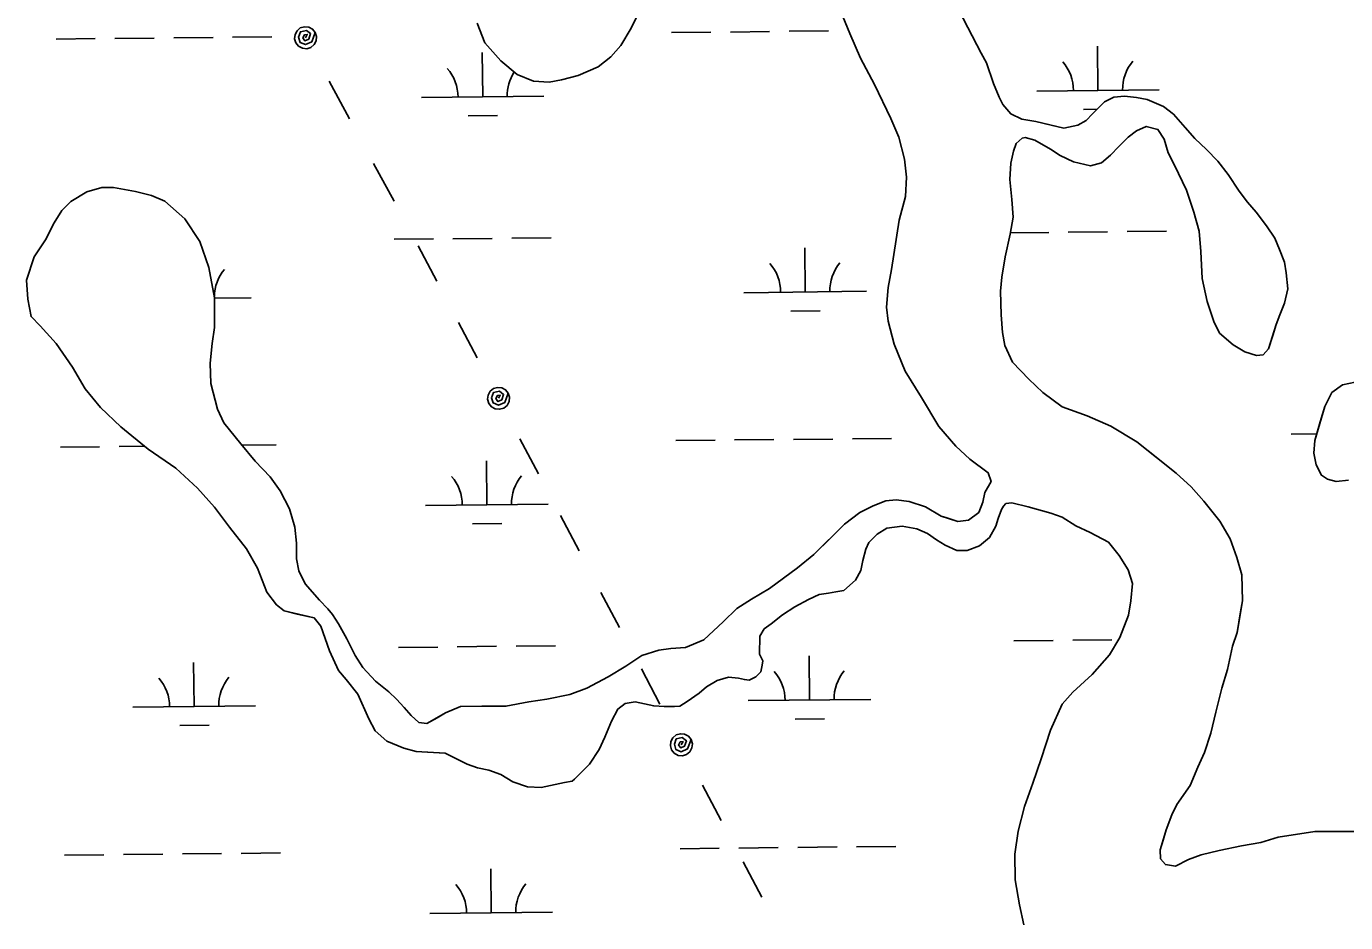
# Model space of a CAD drawing. Extents: x 3734862 to 3772949, y 391520 to 417239.
# Drawn here: x 3761426 to 3762502, y 409726 to 410456 of the extents above; entities that cross this region are included whole.
import ezdxf

# ---------------------------------------------------------------- set-up
doc = ezdxf.new("R2010")
doc.units = 0
for name, color, linetype in [('V-TOPO-SHOR', 7, 'Continuous'), ('V-UTIL-LINE', 7, 'Continuous'), ('V-WETL-SWMP', 7, 'Continuous')]:
    doc.layers.add(name, color=color, linetype=linetype)

msp = doc.modelspace()

# ---------------------------------------------------------------- linework, layer by layer
at = {"layer": 'V-TOPO-SHOR'}
for points in [[(3762131.3, 410381.2), (3762118, 410408.9), (3762106.6, 410430.3), (3762098, 410450.4), (3762086.6, 410478.5)], [(3761927.9, 410472), (3761919.5, 410454.7), (3761911.2, 410440.5), (3761902.9, 410431.4), (3761892.6, 410423.2), (3761876.3, 410416.1), (3761862.9, 410412.6), (3761852.6, 410410.7), (3761840, 410411.5), (3761826.6, 410417.1), (3761813.2, 410428), (3761800.2, 410442.8), (3761794.1, 410458.7)], [(3762186.8, 410469.5), (3762205, 410434.4), (3762209.3, 410426.5), (3762215.2, 410409.7), (3762219.6, 410398.6), (3762222.7, 410392.6), (3762229.1, 410385), (3762238.2, 410380.6), (3762249.7, 410378.6), (3762262, 410375.7), (3762272.4, 410373.3), (3762283.9, 410375.6), (3762290.7, 410379.6), (3762295.9, 410384.8), (3762305.5, 410394.7), (3762313.1, 410398.6), (3762321.8, 410399.4), (3762331.8, 410398.1), (3762340.5, 410396.5), (3762353.6, 410390.9), (3762362, 410384.5), (3762371.5, 410373.7), (3762379.4, 410364.9), (3762388.9, 410355.7), (3762398, 410346.2), (3762406.4, 410335.4), (3762415.5, 410321.8), (3762422.2, 410313), (3762429.3, 410304.7), (3762437.6, 410293.5), (3762444.4, 410283.5), (3762448.3, 410274.3), (3762452.3, 410264), (3762453.8, 410255.2), (3762455, 410242.1), (3762452.5, 410230.5), (3762448.5, 410221)], [(3761432.8, 410268.2), (3761441.9, 410282.3), (3761449.1, 410296.1), (3761455.4, 410306), (3761462.6, 410313.5), (3761475.6, 410321.3), (3761487.9, 410324.8), (3761497.4, 410324.8), (3761515.5, 410321.5), (3761528.5, 410318.3), (3761539.2, 410313.6), (3761555.7, 410299.3), (3761567.9, 410280.7), (3761575.3, 410259.7), (3761579.9, 410234.8), (3761579.8, 410210.7), (3761577.8, 410197.7), (3761576.2, 410181.5), (3761576.9, 410165), (3761582.3, 410144), (3761587.4, 410132.9), (3761601.2, 410115.9), (3761613, 410101.7), (3761625.2, 410089), (3761633.4, 410077.5), (3761640.9, 410062.9), (3761645.2, 410047.8), (3761646.7, 410034.8), (3761646.6, 410022.2), (3761648.6, 410012.3), (3761653.7, 410001.6), (3761665.5, 409988.5), (3761672.1, 409981.4), (3761676.1, 409976.6), (3761680.8, 409969.1), (3761687.8, 409956.9), (3761694.5, 409943.4), (3761700.8, 409933.5), (3761711, 409922.4), (3761722, 409913.7), (3761728.3, 409907.7), (3761734.6, 409901), (3761740.1, 409894.3), (3761746.4, 409888.7), (3761753.1, 409887.9), (3761761.4, 409892.6), (3761768.2, 409896.5), (3761780.4, 409901.6), (3761797.8, 409902), (3761817.5, 409901.9), (3761836.1, 409905.4), (3761850.7, 409907.7), (3761869.7, 409911.6), (3761883.5, 409916.6), (3761900.9, 409926), (3761915.2, 409934.7), (3761928.2, 409943.3), (3761942.1, 409947.6), (3761952, 409949.1), (3761963.8, 409949.9), (3761978.8, 409956.1), (3761994.7, 409970.7), (3762005.8, 409981.7), (3762017.7, 409989.2), (3762032.3, 409997.8), (3762055.3, 410014.7), (3762068.7, 410025.7), (3762082.6, 410039.5), (3762093.7, 410050.5), (3762106, 410059.9), (3762117, 410065.4), (3762127.3, 410069.3), (3762135.6, 410070.1), (3762146.3, 410068.8), (3762159.7, 410064.4), (3762172.3, 410056.9), (3762176.2, 410055.7), (3762186.1, 410052.5), (3762194.8, 410053.6), (3762203.1, 410059.9), (3762206.3, 410068.2), (3762207.9, 410076.1), (3762213.1, 410085.2), (3762210.7, 410092.3), (3762195.8, 410103.4), (3762184.3, 410114.1), (3762170.6, 410129.9), (3762156.5, 410153.7), (3762143.1, 410175.1), (3762134.1, 410197.2), (3762129.1, 410215.8), (3762127.9, 410227.2), (3762129.2, 410243.4), (3762132, 410258), (3762135.6, 410282.5), (3762138.1, 410298.3), (3762143.3, 410317.6), (3762144.1, 410333.4), (3762142.6, 410348), (3762137.9, 410365.8), (3762131.3, 410381.2)], [(3762448.5, 410221), (3762445.7, 410213.1), (3762442.9, 410204.3), (3762439.3, 410193.2), (3762434.9, 410188.4), (3762429.7, 410188), (3762420.1, 410190.9), (3762410.6, 410196.5), (3762399.5, 410206.1), (3762394.8, 410215.6), (3762389.3, 410232), (3762385.3, 410250.7), (3762384.2, 410272.6), (3762382.7, 410289.3), (3762378.4, 410304.8), (3762372.5, 410322.8), (3762362.6, 410343.1), (3762357.5, 410353.1), (3762354.3, 410364.2), (3762349.2, 410372.2), (3762339.7, 410374.6), (3762331.7, 410371.1), (3762324.9, 410365.9), (3762317.3, 410358.4), (3762310.5, 410351.3), (3762303.3, 410344.9), (3762294.2, 410342.6), (3762280.2, 410345.8), (3762269.5, 410351), (3762261.6, 410356.2), (3762248.9, 410363.4), (3762240.9, 410365.5), (3762238.5, 410365.1), (3762233.7, 410360.7), (3762231.3, 410354.4), (3762229.3, 410344.8), (3762228.5, 410331.3), (3762230, 410315), (3762231.1, 410300.6), (3762228.7, 410286.7), (3762224.6, 410268.4), (3762221.8, 410251.7), (3762220.9, 410240.2), (3762221.3, 410221.1), (3762222.4, 410206.7), (3762224.4, 410196), (3762230.7, 410182.4), (3762243.8, 410168.5), (3762255.3, 410157.7), (3762271.1, 410146.1), (3762291.4, 410138.8), (3762310.9, 410130.4), (3762331.9, 410117.6), (3762349, 410104), (3762364, 410092), (3762376.3, 410080.8), (3762386.6, 410069.2), (3762399.7, 410052.8), (3762408, 410038.5), (3762413.5, 410023.3), (3762417.5, 410009), (3762418.2, 409987.9), (3762416.5, 409978.8), (3762413.7, 409962), (3762410.1, 409950.9), (3762406, 409931.8), (3762401.2, 409916.7), (3762396.3, 409897.2), (3762392.3, 409880.1), (3762387.1, 409864.2), (3762381.8, 409852.3), (3762375.4, 409837.2), (3762369.8, 409829.3), (3762364.6, 409821.8), (3762360.6, 409813.4), (3762355.8, 409801.1), (3762353.4, 409792.7), (3762350.9, 409784.8), (3762351.3, 409777.6), (3762355.3, 409772.8)], [(3762230, 410067.7), (3762225.2, 410067.3), (3762223.3, 410065), (3762221.7, 410062.2), (3762218.9, 410055.1), (3762216.9, 410048.8), (3762211.7, 410039.4), (3762203.8, 410032.7), (3762193.5, 410028.8), (3762185.2, 410028.8), (3762175.8, 410033.2), (3762168.7, 410037.6), (3762161.2, 410042.7), (3762152.5, 410046.7), (3762140.7, 410048.7), (3762128, 410047.2), (3762120.1, 410042.1), (3762113.4, 410035.4), (3762111, 410029.9), (3762108.6, 410020.8), (3762107, 410012.5), (3762102.6, 410004.6), (3762093.1, 409996.4), (3762086.4, 409995.2), (3762080.5, 409994.1), (3762072.9, 409992.9), (3762064.2, 409989), (3762053.2, 409983.1), (3762042.9, 409976.4), (3762033.8, 409969), (3762028.2, 409965), (3762024.6, 409959.1), (3762024.2, 409944.5), (3762026.9, 409939), (3762026.5, 409935.4), (3762025.3, 409929.9), (3762021.4, 409926), (3762015.8, 409923.2), (3762011.9, 409923.6), (3762007.1, 409924.8), (3761998.9, 409925.7), (3761989.8, 409922.9), (3761981.1, 409917.8), (3761975.1, 409912.7), (3761965.2, 409905.7), (3761959.3, 409902.1), (3761954.9, 409901.8), (3761946.6, 409901.8), (3761938, 409902.2), (3761923, 409905.4), (3761914.7, 409904.3), (3761908.7, 409899.6), (3761903.6, 409889.7), (3761898, 409876.7), (3761893.6, 409866.8), (3761885.7, 409854.6), (3761873.4, 409842.4), (3761871.4, 409840.9), (3761865.1, 409839.7), (3761846.1, 409835.8), (3761835.1, 409836.3), (3761823.2, 409840.3), (3761813.4, 409846.2), (3761803.5, 409849.8), (3761794.4, 409851.8), (3761785.8, 409854.6), (3761775.1, 409860.2), (3761768, 409863.8), (3761753.4, 409864.6), (3761744.4, 409865), (3761734.1, 409867.8), (3761720.3, 409873.4), (3761710.9, 409881.8), (3761705.8, 409891.6), (3761696.8, 409911.8), (3761687.3, 409923.7), (3761681, 409931.2), (3761673.6, 409947), (3761666.6, 409967.2), (3761661.1, 409973.9), (3761647.3, 409977.1), (3761636.6, 409979.6), (3761630.3, 409984.7), (3761622.4, 409995), (3761615, 410014.4), (3761606, 410030.2), (3761591.9, 410048), (3761579.7, 410064.3), (3761565.9, 410079.7), (3761548.2, 410096), (3761525.8, 410111.5), (3761503.3, 410129.7), (3761486.8, 410145.6), (3761474.2, 410160.6), (3761464, 410178.4), (3761450.7, 410197.8), (3761437.7, 410212.1), (3761430.2, 410219.6), (3761427.5, 410233.8), (3761426.4, 410249.2), (3761432.8, 410268.2)], [(3762504.5, 410086.3), (3762494.6, 410085.1), (3762487.4, 410087.1), (3762482.6, 410090.3), (3762478.3, 410098.7), (3762476.3, 410108.3), (3762477.2, 410118.6), (3762481.6, 410133.7), (3762485.2, 410146.4), (3762490.9, 410157.6), (3762499.6, 410163.9), (3762510, 410166.2)], [(3762239.7, 409723.8), (3762236.2, 409740), (3762232.7, 409760.4), (3762232.4, 409781.3), (3762235.3, 409800.2), (3762240.4, 409820.2), (3762247.2, 409839.1), (3762254, 409859.1), (3762261.5, 409882.3), (3762271.1, 409903.5), (3762279.7, 409913.3), (3762295.5, 409927.8), (3762309.8, 409943.9), (3762318.1, 409958), (3762325.2, 409976.1), (3762327.2, 409987.9), (3762328.5, 410002), (3762325, 410013.1), (3762317.5, 410024.9), (3762308.9, 410035.6), (3762294, 410043.5), (3762282.2, 410049), (3762271.2, 410056.2), (3762261.8, 410059.3), (3762243.3, 410064.5), (3762230, 410067.7)], [(3762355.3, 409772.8), (3762363.6, 409771.6), (3762374, 409777.1), (3762384.4, 409780.7), (3762399.1, 409784.2), (3762417.4, 409788.1), (3762433, 409790.8), (3762447.3, 409795.2), (3762477.2, 409799.8), (3762515.8, 409799.7), (3762526.9, 409795.3), (3762538, 409791.6)]]:
    msp.add_lwpolyline(points, dxfattribs=at)
at = {"layer": 'V-UTIL-LINE'}
for points in [[(3761654.1, 410447), (3761655.4, 410449.6), (3761653.1, 410449.2), (3761651.9, 410446.8), (3761653.6, 410444.4), (3761656.6, 410445.8), (3761658.1, 410450.3), (3761654.7, 410452.8), (3761649.9, 410451.8), (3761648.4, 410447.4), (3761649.6, 410443.1), (3761654.1, 410441.3), (3761659.1, 410443.7), (3761662, 410451.3), (3761659.8, 410454), (3761656.7, 410455.6), (3761653.2, 410455.9), (3761649.8, 410454.9), (3761647.1, 410452.7), (3761645.5, 410449.6), (3761645.1, 410446.1), (3761646.2, 410442.7), (3761648.4, 410440), (3761651.5, 410438.4), (3761655, 410438), (3761658.4, 410439.1), (3761661.1, 410441.3), (3761662.7, 410444.4), (3761663, 410447.9), (3761662, 410451.3)], [(3761673.2, 410411.6), (3761689.9, 410380.8)], [(3761709.6, 410344.5), (3761726.2, 410313.6)], [(3761745.9, 410277.3), (3761761.1, 410248.5)], [(3761778.9, 410214.7), (3761794.1, 410186)], [(3761811.5, 410153), (3761812.8, 410155.5), (3761810.5, 410155.2), (3761809.3, 410152.8), (3761810.9, 410150.3), (3761814, 410151.8), (3761815.5, 410156.2), (3761812.1, 410158.8), (3761807.4, 410157.8), (3761805.8, 410153.5), (3761807, 410149.2), (3761811.4, 410147.3), (3761816.5, 410149.6), (3761819.4, 410157.2), (3761817.2, 410159.9), (3761814.1, 410161.6), (3761810.6, 410161.9), (3761807.3, 410160.9), (3761804.6, 410158.7), (3761802.9, 410155.6), (3761802.5, 410152.2), (3761803.5, 410148.8), (3761805.7, 410146.1), (3761808.8, 410144.4), (3761812.3, 410144), (3761815.7, 410145), (3761818.4, 410147.2), (3761820.1, 410150.3), (3761820.4, 410153.8), (3761819.4, 410157.2)], [(3761828.9, 410120), (3761844.1, 410091.3)], [(3761861.9, 410057.4), (3761877.1, 410028.7)], [(3761894.9, 409994.8), (3761910.1, 409966.1)], [(3761928, 409932.3), (3761943.1, 409903.5)], [(3761960.5, 409870.5), (3761961.9, 409873.1), (3761959.6, 409872.8), (3761958.3, 409870.3), (3761960, 409867.9), (3761963.1, 409869.3), (3761964.6, 409873.8), (3761961.2, 409876.4), (3761956.4, 409875.3), (3761954.9, 409871), (3761956, 409866.7), (3761960.5, 409864.9), (3761965.5, 409867.1), (3761968.5, 409874.7), (3761966.3, 409877.5), (3761963.2, 409879.1), (3761959.7, 409879.5), (3761956.3, 409878.5), (3761953.6, 409876.3), (3761951.9, 409873.2), (3761951.6, 409869.7), (3761952.6, 409866.3), (3761954.8, 409863.6), (3761957.9, 409861.9), (3761961.4, 409861.6), (3761964.7, 409862.6), (3761967.5, 409864.8), (3761969.1, 409867.9), (3761969.5, 409871.4), (3761968.5, 409874.7)], [(3761977.9, 409837.6), (3761993.1, 409808.8)], [(3762011, 409775), (3762026.1, 409746.2)]]:
    msp.add_lwpolyline(points, dxfattribs=at)
at = {"layer": 'V-WETL-SWMP'}
for p, q in [((3762000.5, 410451.6), (3762032.5, 410452)), ((3762048.5, 410452.2), (3762080.5, 410452.5)), ((3762096.5, 410452.7), (3762097.1, 410452.7)), ((3761450.6, 410445.8), (3761482.6, 410446.2)), ((3761498.6, 410446.3), (3761530.6, 410446.7)), ((3761546.6, 410446.9), (3761578.6, 410447.2)), ((3761594.6, 410447.4), (3761626.6, 410447.7)), ((3761952.5, 410451.1), (3761984.5, 410451.5)), ((3761798.5, 410398.8), (3761798.1, 410434.8)), ((3762300.3, 410404.1), (3762300, 410440.1)), ((3761748.5, 410398.2), (3761848.5, 410399.3)), ((3762250.3, 410403.5), (3762350.3, 410404.6)), ((3762288.5, 410388.5), (3762299.7, 410388.6)), ((3761786.6, 410383.2), (3761810.6, 410383.5)), ((3761726.3, 410282.6), (3761758.3, 410282.9)), ((3761774.3, 410283.1), (3761806.3, 410283.4)), ((3761822.3, 410283.6), (3761854.3, 410283.9)), ((3762228.9, 410287.9), (3762260.1, 410288.2)), ((3762276.1, 410288.4), (3762308.1, 410288.7)), ((3762324.1, 410288.9), (3762356.1, 410289.2)), ((3762061.6, 410239.7), (3762061.2, 410275.7)), ((3762011.6, 410239.1), (3762111.6, 410240.2)), ((3761579.9, 410234.6), (3761609.7, 410234.9)), ((3762049.7, 410224.1), (3762073.7, 410224.4)), ((3761956, 410118.5), (3761988, 410118.8)), ((3762004, 410119), (3762036, 410119.3)), ((3762052, 410119.5), (3762084, 410119.8)), ((3762100, 410120), (3762132, 410120.3)), ((3762457.9, 410123.8), (3762478.7, 410124)), ((3761454.1, 410113.2), (3761486.1, 410113.5)), ((3761502.1, 410113.7), (3761522.8, 410113.9)), ((3761602.2, 410114.7), (3761630.1, 410115)), ((3761802, 410066.1), (3761801.6, 410102.1)), ((3761752, 410065.6), (3761852, 410066.6)), ((3761790.1, 410050.6), (3761814.1, 410050.8)), ((3761729.8, 409949.9), (3761761.8, 409950.2)), ((3761777.8, 409950.4), (3761809.8, 409950.8)), ((3761825.8, 409950.9), (3761857.8, 409951.3)), ((3762231.7, 409955.2), (3762263.7, 409955.5)), ((3762279.7, 409955.7), (3762311.7, 409956.1)), ((3761563.2, 409901.7), (3761562.8, 409937.7)), ((3762065.1, 409907), (3762064.7, 409943)), ((3762015.1, 409906.5), (3762115.1, 409907.5)), ((3761513.2, 409901.2), (3761613.2, 409902.2)), ((3761551.4, 409886.2), (3761575.4, 409886.4)), ((3762053.3, 409891.5), (3762077.3, 409891.7)), ((3761959.5, 409785.8), (3761991.5, 409786.2)), ((3762007.5, 409786.3), (3762039.5, 409786.7)), ((3762055.5, 409786.8), (3762087.5, 409787.2)), ((3762103.5, 409787.3), (3762135.5, 409787.7)), ((3761457.6, 409780.5), (3761489.6, 409780.9)), ((3761505.6, 409781), (3761537.6, 409781.4)), ((3761553.6, 409781.5), (3761585.6, 409781.9)), ((3761601.6, 409782), (3761633.6, 409782.4)), ((3761805.5, 409733.5), (3761805.1, 409769.5)), ((3761755.5, 409732.9), (3761855.5, 409734))]:
    msp.add_line(p, q, dxfattribs=at)
for points in [[(3762086.6, 410478.5), (3762098, 410450.4), (3762106.6, 410430.3), (3762118, 410408.9), (3762131.3, 410381.2), (3762137.9, 410365.8), (3762142.6, 410348), (3762144.1, 410333.4), (3762143.3, 410317.6), (3762138.1, 410298.3), (3762132, 410258), (3762129.2, 410243.4), (3762127.9, 410227.2), (3762129.1, 410215.8), (3762134.1, 410197.2), (3762143.1, 410175.1), (3762156.5, 410153.7), (3762170.6, 410129.9), (3762184.4, 410114.1), (3762195.8, 410103.4), (3762210.7, 410092.3), (3762213.1, 410085.2), (3762207.9, 410076.1), (3762206.3, 410068.2), (3762203.1, 410059.9), (3762194.8, 410053.6), (3762186.1, 410052.5), (3762172.3, 410056.9), (3762159.7, 410064.4), (3762146.3, 410068.8), (3762135.6, 410070.1), (3762127.3, 410069.3), (3762117, 410065.4), (3762106, 410059.9), (3762093.7, 410050.5)], [(3761794.1, 410458.7), (3761800.2, 410442.8), (3761813.2, 410428), (3761826.6, 410417.1), (3761840, 410411.5), (3761852.6, 410410.7), (3761862.9, 410412.6), (3761876.3, 410416.1), (3761892.6, 410423.2), (3761902.9, 410431.4), (3761911.2, 410440.5), (3761919.5, 410454.7), (3761927.9, 410472)], [(3762291.4, 410138.8), (3762271.1, 410146.1), (3762255.3, 410157.7), (3762243.8, 410168.5), (3762230.7, 410182.4), (3762224.4, 410196), (3762222.4, 410206.7), (3762221.3, 410221.1), (3762220.9, 410240.2), (3762221.8, 410251.7), (3762224.6, 410268.4), (3762228.7, 410286.7), (3762231.1, 410300.6), (3762230, 410315), (3762228.5, 410331.3), (3762229.3, 410344.8), (3762231.3, 410354.4), (3762233.7, 410360.7), (3762238.5, 410365.1), (3762240.9, 410365.5), (3762248.9, 410363.4), (3762261.6, 410356.2), (3762269.5, 410351), (3762280.2, 410345.8), (3762294.2, 410342.6), (3762303.3, 410344.9), (3762310.5, 410351.3), (3762317.3, 410358.4), (3762324.9, 410365.9), (3762331.7, 410371.1), (3762339.7, 410374.6), (3762349.2, 410372.2), (3762354.3, 410364.2), (3762357.5, 410353.1), (3762362.6, 410343.1), (3762372.5, 410322.8), (3762378.4, 410304.8), (3762382.7, 410289.3), (3762384.2, 410272.6), (3762385.3, 410250.7), (3762389.3, 410232), (3762394.8, 410215.6), (3762399.5, 410206.1), (3762410.6, 410196.5), (3762420.1, 410190.9), (3762429.7, 410188), (3762434.9, 410188.4), (3762439.3, 410193.2), (3762445.7, 410213.1), (3762448.5, 410221), (3762452.5, 410230.5), (3762455, 410242.1), (3762453.8, 410255.2), (3762452.3, 410264), (3762448.3, 410274.3), (3762444.4, 410283.5), (3762437.6, 410293.5), (3762429.3, 410304.7), (3762422.2, 410313), (3762415.5, 410321.8), (3762406.4, 410335.4), (3762398, 410346.2), (3762388.9, 410355.7), (3762379.4, 410364.9), (3762371.5, 410373.7), (3762362, 410384.5), (3762353.6, 410390.9), (3762340.5, 410396.5), (3762331.8, 410398.1), (3762321.8, 410399.4), (3762313.1, 410398.6), (3762305.5, 410394.7), (3762295.9, 410384.8), (3762290.7, 410379.6), (3762283.9, 410375.6), (3762272.4, 410373.3), (3762249.7, 410378.6), (3762238.2, 410380.6), (3762229.1, 410385), (3762222.7, 410392.6), (3762219.6, 410398.6), (3762215.2, 410409.7), (3762209.3, 410426.5), (3762205, 410434.4), (3762186.8, 410469.5)], [(3762093.7, 410050.5), (3762068.7, 410025.7), (3762055.3, 410014.7), (3762032.3, 409997.8), (3762017.7, 409989.2), (3762005.8, 409981.7), (3761994.7, 409970.7), (3761978.8, 409956.1), (3761963.8, 409949.9), (3761952, 409949.1), (3761942.1, 409947.6), (3761928.2, 409943.3), (3761915.2, 409934.7), (3761900.9, 409926), (3761883.5, 409916.6), (3761869.7, 409911.6), (3761850.7, 409907.7), (3761836.1, 409905.4), (3761817.5, 409901.9), (3761797.8, 409902), (3761780.4, 409901.6), (3761768.2, 409896.5), (3761753.1, 409887.9), (3761746.4, 409888.7), (3761740.1, 409894.3), (3761734.6, 409901), (3761728.3, 409907.7), (3761722, 409913.7), (3761711, 409922.4), (3761700.8, 409933.5), (3761694.5, 409943.4), (3761687.8, 409956.9), (3761680.8, 409969.1), (3761676.1, 409976.6), (3761672.1, 409981.4), (3761665.5, 409988.5), (3761653.7, 410001.6), (3761648.6, 410012.3), (3761646.6, 410022.2), (3761646.7, 410034.8), (3761645.2, 410047.8), (3761640.9, 410062.9), (3761633.4, 410077.5), (3761625.2, 410089), (3761613, 410101.7), (3761601.2, 410115.9), (3761587.4, 410132.9), (3761582.3, 410144), (3761576.9, 410165), (3761576.2, 410181.5), (3761577.8, 410197.7), (3761579.8, 410210.7), (3761579.9, 410234.8), (3761575.3, 410259.7), (3761567.9, 410280.7), (3761555.7, 410299.3), (3761539.2, 410313.6), (3761528.5, 410318.3), (3761515.5, 410321.5), (3761497.4, 410324.8), (3761487.9, 410324.8), (3761475.6, 410321.3), (3761462.6, 410313.5), (3761455.4, 410306), (3761449.1, 410296.1), (3761441.9, 410282.3), (3761432.8, 410268.2), (3761426.4, 410249.2), (3761427.5, 410233.8), (3761430.2, 410219.6), (3761437.7, 410212.1), (3761450.7, 410197.8), (3761464, 410178.4), (3761474.2, 410160.6), (3761486.8, 410145.6), (3761503.3, 410129.7), (3761525.8, 410111.5), (3761548.2, 410096), (3761565.9, 410079.7), (3761579.7, 410064.3), (3761591.9, 410048), (3761606, 410030.2), (3761615, 410014.4), (3761622.4, 409995), (3761630.3, 409984.7), (3761636.6, 409979.6), (3761661.1, 409973.9), (3761666.6, 409967.2), (3761673.6, 409947), (3761681, 409931.2), (3761687.3, 409923.7), (3761696.8, 409911.8), (3761705.8, 409891.6), (3761710.9, 409881.8), (3761720.3, 409873.4), (3761734.1, 409867.8), (3761744.4, 409865), (3761768, 409863.8), (3761775.1, 409860.2), (3761785.8, 409854.6), (3761794.4, 409851.8)], [(3762510, 410166.2), (3762499.6, 410163.9), (3762490.9, 410157.6), (3762485.2, 410146.4)], [(3762485.2, 410146.4), (3762477.2, 410118.6), (3762476.3, 410108.3), (3762478.3, 410098.7), (3762482.6, 410090.3), (3762487.4, 410087.1), (3762494.6, 410085.1), (3762504.5, 410086.3)], [(3762515.8, 409799.7), (3762477.2, 409799.8), (3762447.3, 409795.2), (3762433, 409790.8), (3762417.4, 409788.1), (3762399.1, 409784.2), (3762384.4, 409780.7), (3762374, 409777.1), (3762363.6, 409771.6), (3762355.3, 409772.8), (3762351.3, 409777.6), (3762350.9, 409784.8), (3762355.8, 409801.1), (3762360.6, 409813.4), (3762364.6, 409821.8), (3762375.4, 409837.2), (3762381.8, 409852.3), (3762387.1, 409864.2), (3762392.3, 409880.1), (3762396.3, 409897.2), (3762401.2, 409916.7), (3762406, 409931.8), (3762410.1, 409950.9), (3762413.7, 409962), (3762418.2, 409987.9), (3762417.5, 410009), (3762413.5, 410023.3), (3762408, 410038.5), (3762399.7, 410052.8), (3762386.6, 410069.2), (3762376.3, 410080.8), (3762364, 410092), (3762331.9, 410117.6), (3762310.9, 410130.4), (3762291.4, 410138.8)], [(3761794.4, 409851.8), (3761803.5, 409849.8), (3761813.4, 409846.2), (3761823.2, 409840.3), (3761835.1, 409836.3), (3761846.1, 409835.8), (3761865.1, 409839.7), (3761871.4, 409840.9), (3761873.4, 409842.4), (3761885.7, 409854.6), (3761893.6, 409866.8), (3761898, 409876.7), (3761903.6, 409889.7), (3761908.7, 409899.6), (3761914.7, 409904.3), (3761923, 409905.4), (3761938, 409902.2), (3761946.6, 409901.8), (3761954.9, 409901.8), (3761959.3, 409902.1), (3761965.2, 409905.7), (3761975.1, 409912.7), (3761981.1, 409917.8), (3761989.8, 409922.9), (3761998.9, 409925.7), (3762007.1, 409924.8), (3762011.9, 409923.6), (3762015.8, 409923.2), (3762021.4, 409926), (3762025.3, 409929.9), (3762026.5, 409935.4), (3762026.9, 409939), (3762024.2, 409944.5), (3762024.6, 409959.1), (3762028.2, 409965), (3762033.8, 409969), (3762042.9, 409976.4), (3762053.2, 409983.1), (3762064.2, 409989), (3762072.9, 409992.9), (3762080.4, 409994.1), (3762086.4, 409995.2), (3762093.1, 409996.4), (3762102.6, 410004.6), (3762107, 410012.5), (3762108.6, 410020.8), (3762111, 410029.9), (3762113.4, 410035.4), (3762120.1, 410042.1), (3762128, 410047.2), (3762140.7, 410048.7), (3762152.5, 410046.7), (3762161.2, 410042.7), (3762168.7, 410037.6), (3762175.8, 410033.2), (3762185.2, 410028.8), (3762193.5, 410028.8), (3762203.8, 410032.7), (3762211.7, 410039.4), (3762216.9, 410048.8), (3762218.9, 410055.1), (3762221.7, 410062.2), (3762223.3, 410065), (3762225.2, 410067.3), (3762230, 410067.7), (3762243.3, 410064.5), (3762261.8, 410059.3), (3762271.2, 410056.2), (3762282.2, 410049), (3762294, 410043.5), (3762308.9, 410035.6), (3762317.6, 410024.9), (3762325, 410013.1), (3762328.5, 410002), (3762327.2, 409987.9), (3762325.2, 409976.1), (3762318.1, 409958), (3762309.8, 409943.9), (3762295.5, 409927.8), (3762279.7, 409913.3), (3762271.1, 409903.5), (3762261.5, 409882.3), (3762254, 409859.1), (3762247.2, 409839.1), (3762240.4, 409820.2), (3762235.3, 409800.2), (3762232.4, 409781.3), (3762232.7, 409760.4), (3762236.2, 409740), (3762239.7, 409723.8)]]:
    msp.add_lwpolyline(points, dxfattribs=at)
for centre, start, end in [((3761743.2, 410398.7), 359.8334, 41.377), ((3762245.1, 410404), 359.8334, 41.377), ((3762355.6, 410405.1), 139.8334, 181.377), ((3761853.7, 410399.8), 146.8753, 181.377), ((3762006.3, 410239.6), 359.8334, 41.377), ((3762116.8, 410240.7), 139.8334, 181.377), ((3761614.9, 410235.4), 139.8334, 178.9954), ((3761746.7, 410066), 359.8334, 41.377), ((3761857.2, 410067.2), 139.8334, 181.377), ((3761508, 409901.6), 359.8334, 41.377), ((3761618.5, 409902.8), 139.8334, 181.377), ((3762009.9, 409906.9), 359.8334, 41.377), ((3762120.3, 409908.1), 139.8334, 181.377), ((3761750.2, 409733.3), 359.8334, 41.377), ((3761860.7, 409734.5), 139.8334, 181.377)]:
    msp.add_arc(centre, 35.2, start, end, dxfattribs=at)

doc.saveas('drawing.dxf')
